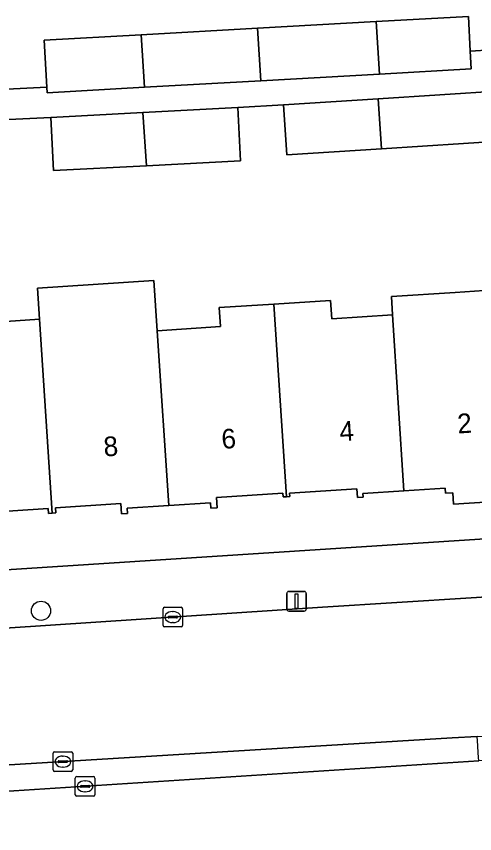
# Model space of a CAD drawing. Extents: x 159680 to 160786, y 387323 to 388340.
# Drawn here: x 160301.46 to 160324.84, y 387825.78 to 387867.49 of the extents above; entities that cross this region are included whole.
import ezdxf

# ---------------------------------------------------------------- set-up
doc = ezdxf.new("R2010")
doc.units = 0
for name, color, linetype in [('IMGEO_Boom', 7, 'Continuous'), ('IMGEO_Erf', 7, 'Continuous'), ('IMGEO_Groenvoorziening', 7, 'Continuous'), ('IMGEO_Kolk', 7, 'Continuous'), ('IMGEO_Lichtmast', 7, 'Continuous'), ('IMGEO_Pand', 7, 'Continuous'), ('IMGEO_Pand_nummerreeks', 7, 'Continuous'), ('IMGEO_Rijbaan_lokaal_open', 7, 'Continuous'), ('IMGEO_Voetpad_open', 7, 'Continuous')]:
    doc.layers.add(name, color=color, linetype=linetype)

msp = doc.modelspace()

# ---------------------------------------------------------------- linework, layer by layer
at = {"layer": 'IMGEO_Boom'}
msp.add_circle((160302.715, 387837.153), 0.489, dxfattribs=at)
at = {"layer": 'IMGEO_Erf'}
for points in [[(160265.856, 387861.784), (160267.105, 387861.853), (160266.98, 387864.113), (160271.805, 387864.38), (160276.612, 387864.645), (160276.744, 387862.258), (160279.097, 387862.357), (160278.994, 387864.793), (160283.824, 387864.996), (160288.657, 387865.199), (160288.753, 387862.935), (160291.071, 387863.056), (160290.992, 387864.564), (160295.809, 387864.816), (160300.561, 387865.064), (160300.629, 387863.756), (160303.01, 387863.88), (160302.875, 387866.275), (160307.818, 387866.553), (160313.752, 387866.888), (160319.806, 387867.229), (160324.515, 387867.494), (160324.615, 387865.711), (160325.685, 387865.784)], [(160326.357, 387861.132), (160320.083, 387860.728), (160315.255, 387860.418), (160315.091, 387862.972), (160312.752, 387862.837), (160312.895, 387860.124), (160308.09, 387859.872), (160303.357, 387859.623), (160303.215, 387862.337), (160300.71, 387862.206)], [(160299.919, 387851.856), (160302.634, 387852.032), (160302.529, 387853.626), (160308.476, 387854.012), (160308.644, 387851.448), (160311.862, 387851.656), (160311.799, 387852.626), (160314.586, 387852.807), (160317.485, 387852.995), (160317.546, 387852.057), (160320.641, 387852.258), (160320.587, 387853.191), (160323.839, 387853.402), (160326.803, 387853.594)], [(160327.495, 387842.84), (160323.758, 387842.598), (160323.721, 387843.177), (160323.342, 387843.153), (160323.325, 387843.416), (160321.232, 387843.28), (160319.139, 387843.144), (160319.152, 387842.949), (160318.854, 387842.929), (160318.825, 387843.371), (160315.394, 387843.149), (160315.404, 387842.987), (160315.232, 387842.975), (160315.06, 387842.964), (160315.047, 387843.153), (160311.66, 387842.934), (160311.694, 387842.413), (160311.375, 387842.393), (160311.357, 387842.67), (160309.23, 387842.532), (160307.103, 387842.394), (160307.121, 387842.123), (160306.825, 387842.104), (160306.791, 387842.625), (160303.456, 387842.409), (160303.474, 387842.145), (160303.285, 387842.133), (160303.093, 387842.12), (160303.077, 387842.365), (160299.719, 387842.147)], [(160269.39, 387837.193), (160325.62, 387840.839)]]:
    msp.add_lwpolyline(points, dxfattribs=at)
at = {"layer": 'IMGEO_Groenvoorziening'}
msp.add_lwpolyline([(160325.045, 387829.487), (160325.017, 387829.891), (160325, 387830.281), (160324.971, 387830.743), (160323.684, 387830.662), (160284.342, 387828.267), (160267.961, 387827.204), (160267.991, 387826.736), (160268.007, 387826.316), (160268.037, 387825.843), (160294.459, 387827.513)], close=True, dxfattribs=at)
at = {"layer": 'IMGEO_Kolk'}
for p, q in [((160308.937, 387836.404), (160308.937, 387837.256)), ((160309.012, 387837.33), (160309.864, 387837.33)), ((160309.938, 387837.256), (160309.938, 387836.404)), ((160309.196, 387836.824), (160309.196, 387836.836)), ((160309.239, 387836.873), (160309.637, 387836.873)), ((160309.425, 387837.11), (160309.45, 387837.11)), ((160309.68, 387836.836), (160309.68, 387836.824)), ((160309.634, 387836.787), (160309.236, 387836.787)), ((160309.448, 387836.55), (160309.423, 387836.55)), ((160309.864, 387836.33), (160309.012, 387836.33)), ((160303.329, 387829.027), (160303.329, 387829.879)), ((160303.404, 387829.953), (160304.256, 387829.953)), ((160303.817, 387829.733), (160303.842, 387829.733)), ((160304.33, 387829.879), (160304.33, 387829.027)), ((160303.588, 387829.447), (160303.588, 387829.459)), ((160304.026, 387829.41), (160303.628, 387829.41)), ((160303.631, 387829.496), (160304.029, 387829.496)), ((160304.072, 387829.459), (160304.072, 387829.447)), ((160304.256, 387828.953), (160303.404, 387828.953)), ((160303.84, 387829.173), (160303.815, 387829.173)), ((160304.462, 387827.764), (160304.462, 387828.616)), ((160304.537, 387828.69), (160305.389, 387828.69)), ((160304.95, 387828.47), (160304.975, 387828.47)), ((160305.463, 387828.616), (160305.463, 387827.764)), ((160304.721, 387828.184), (160304.721, 387828.196)), ((160305.159, 387828.147), (160304.761, 387828.147)), ((160304.764, 387828.233), (160305.162, 387828.233)), ((160305.205, 387828.196), (160305.205, 387828.184)), ((160305.389, 387827.69), (160304.537, 387827.69)), ((160304.973, 387827.91), (160304.948, 387827.91))]:
    msp.add_line(p, q, dxfattribs=at)
for points in [[(160308.937, 387836.404), (160308.937, 387837.256)], [(160309.012, 387837.33), (160309.864, 387837.33)], [(160309.938, 387837.256), (160309.938, 387836.404)], [(160309.864, 387836.33), (160309.012, 387836.33)], [(160303.329, 387829.027), (160303.329, 387829.879)], [(160303.404, 387829.953), (160304.256, 387829.953)], [(160304.33, 387829.879), (160304.33, 387829.027)], [(160304.256, 387828.953), (160303.404, 387828.953)], [(160304.462, 387827.764), (160304.462, 387828.616)], [(160304.537, 387828.69), (160305.389, 387828.69)], [(160305.463, 387828.616), (160305.463, 387827.764)], [(160305.389, 387827.69), (160304.537, 387827.69)]]:
    msp.add_lwpolyline(points, dxfattribs=at)
for centre, radius, start, end in [((160309.014, 387837.254), 0.0765, 91.552, 178.448), ((160309.014, 387837.254), 0.0765, 91.552, 178.448), ((160309.862, 387837.254), 0.0765, 1.552, 88.448), ((160309.862, 387837.254), 0.0765, 1.552, 88.448), ((160309.236, 387836.833), 0.0403, 85.8775, 175.7526), ((160309.233, 387836.823), 0.0366, 178.938, 274.7102), ((160309.637, 387836.83), 0.043, 264.8664, 352.4533), ((160309.641, 387836.835), 0.0386, 1.7309, 96.639), ((160309.014, 387836.406), 0.0765, 181.552, 268.448), ((160309.014, 387836.406), 0.0765, 181.552, 268.448), ((160309.862, 387836.406), 0.0765, 271.552, 358.448), ((160309.862, 387836.406), 0.0765, 271.552, 358.448), ((160303.406, 387829.877), 0.0765, 91.552, 178.448), ((160303.406, 387829.877), 0.0765, 91.552, 178.448), ((160304.254, 387829.877), 0.0765, 1.552, 88.448), ((160304.254, 387829.877), 0.0765, 1.552, 88.448), ((160303.628, 387829.456), 0.0403, 85.8775, 175.7526), ((160303.625, 387829.446), 0.0366, 178.938, 274.7102), ((160304.029, 387829.453), 0.043, 264.8664, 352.4533), ((160304.033, 387829.458), 0.0386, 1.7309, 96.639), ((160303.406, 387829.029), 0.0765, 181.552, 268.448), ((160303.406, 387829.029), 0.0765, 181.552, 268.448), ((160304.254, 387829.029), 0.0765, 271.552, 358.448), ((160304.254, 387829.029), 0.0765, 271.552, 358.448), ((160304.539, 387828.614), 0.0765, 91.552, 178.448), ((160304.539, 387828.614), 0.0765, 91.552, 178.448), ((160305.387, 387828.614), 0.0765, 1.552, 88.448), ((160305.387, 387828.614), 0.0765, 1.552, 88.448), ((160304.761, 387828.193), 0.0403, 85.8775, 175.7526), ((160304.758, 387828.183), 0.0366, 178.938, 274.7102), ((160305.162, 387828.19), 0.043, 264.8664, 352.4533), ((160305.166, 387828.195), 0.0386, 1.7309, 96.639), ((160304.539, 387827.766), 0.0765, 181.552, 268.448), ((160304.539, 387827.766), 0.0765, 181.552, 268.448), ((160305.387, 387827.766), 0.0765, 271.552, 358.448), ((160305.387, 387827.766), 0.0765, 271.552, 358.448)]:
    msp.add_arc(centre, radius, start, end, dxfattribs=at)
for centre, major_axis, ratio, start_param, end_param in [((160309.424, 387836.83), (-0.387, 0.002), 0.722429, 4.712389, 7.853982), ((160309.449, 387836.83), (-0.39, 0.002), 0.717154, 1.570796, 4.712389), ((160303.816, 387829.453), (-0.387, 0.002), 0.722429, 4.712389, 7.853982), ((160303.841, 387829.453), (-0.39, 0.002), 0.717154, 1.570796, 4.712389), ((160304.949, 387828.19), (-0.387, 0.002), 0.722429, 4.712389, 7.853982), ((160304.974, 387828.19), (-0.39, 0.002), 0.717154, 1.570796, 4.712389)]:
    msp.add_ellipse(centre, major_axis=major_axis, ratio=ratio, start_param=start_param, end_param=end_param, dxfattribs=at)
at = {"layer": 'IMGEO_Lichtmast'}
for p, q in [((160315.353, 387838.137), (160316.143, 387838.137)), ((160316.143, 387838.137), (160315.353, 387838.137)), ((160315.253, 387837.237), (160315.253, 387838.037)), ((160315.253, 387838.037), (160315.253, 387837.237)), ((160316.243, 387838.037), (160316.243, 387837.237)), ((160316.243, 387837.237), (160316.243, 387838.037)), ((160316.143, 387837.137), (160315.353, 387837.137)), ((160315.353, 387837.137), (160316.143, 387837.137))]:
    msp.add_line(p, q, dxfattribs=at)
msp.add_lwpolyline([(160315.673, 387838.012), (160315.823, 387838.012), (160315.823, 387837.262), (160315.673, 387837.262), (160315.673, 387838.012)], dxfattribs=at)
for centre, start, end in [((160315.353, 387838.037), 90, 180), ((160315.353, 387838.037), 90, 180), ((160316.143, 387838.037), 0, 90), ((160316.143, 387838.037), 360, 90), ((160315.353, 387837.237), 180, 270), ((160315.353, 387837.237), 180, 270), ((160316.143, 387837.237), 270, 0), ((160316.143, 387837.237), 270, 0)]:
    msp.add_arc(centre, 0.1, start, end, dxfattribs=at)
at = {"layer": 'IMGEO_Pand'}
for points in [[(160324.515, 387867.494), (160319.806, 387867.229), (160319.98, 387864.549), (160324.666, 387864.813), (160324.615, 387865.711)], [(160313.926, 387864.208), (160313.752, 387866.888), (160307.818, 387866.553), (160307.992, 387863.874)], [(160319.98, 387864.549), (160319.806, 387867.229), (160313.752, 387866.888), (160313.926, 387864.208)], [(160307.818, 387866.553), (160302.875, 387866.275), (160303.01, 387863.88), (160303.026, 387863.594), (160307.992, 387863.874)], [(160326.206, 387863.687), (160319.915, 387863.282), (160320.083, 387860.728), (160326.357, 387861.132)], [(160320.083, 387860.728), (160319.915, 387863.282), (160315.091, 387862.972), (160315.255, 387860.418)], [(160307.912, 387862.583), (160308.09, 387859.872), (160312.895, 387860.124), (160312.752, 387862.837)], [(160308.09, 387859.872), (160307.912, 387862.583), (160303.215, 387862.337), (160303.357, 387859.623)], [(160308.644, 387851.448), (160308.476, 387854.012), (160302.529, 387853.626), (160302.634, 387852.032), (160303.285, 387842.133), (160303.474, 387842.145), (160303.456, 387842.409), (160306.791, 387842.625), (160306.825, 387842.104), (160307.121, 387842.123), (160307.103, 387842.394), (160309.23, 387842.532)], [(160323.325, 387843.416), (160323.342, 387843.153), (160323.721, 387843.177), (160323.758, 387842.598), (160327.495, 387842.84), (160327.448, 387843.639), (160327.125, 387848.629), (160326.803, 387853.594), (160323.839, 387853.402), (160320.587, 387853.191), (160320.641, 387852.258), (160321.232, 387843.28)], [(160314.586, 387852.807), (160311.799, 387852.626), (160311.862, 387851.656), (160308.644, 387851.448), (160309.23, 387842.532), (160311.357, 387842.67), (160311.375, 387842.393), (160311.694, 387842.413), (160311.66, 387842.934), (160315.047, 387843.153), (160315.06, 387842.964), (160315.232, 387842.975)], [(160320.641, 387852.258), (160317.546, 387852.057), (160317.485, 387852.995), (160314.586, 387852.807), (160315.232, 387842.975), (160315.404, 387842.987), (160315.394, 387843.149), (160318.825, 387843.371), (160318.854, 387842.929), (160319.152, 387842.949), (160319.139, 387843.144), (160321.232, 387843.28)], [(160302.634, 387852.032), (160299.919, 387851.856), (160299.981, 387850.908), (160296.722, 387850.696), (160297.305, 387841.823), (160299.437, 387841.962), (160299.459, 387841.62), (160299.751, 387841.639), (160299.719, 387842.147), (160303.077, 387842.365), (160303.093, 387842.12), (160303.285, 387842.133)]]:
    msp.add_lwpolyline(points, close=True, dxfattribs=at)
at = {"layer": 'IMGEO_Rijbaan_lokaal_open'}
for points in [[(160354.228, 387839.686), (160349.958, 387839.416), (160329.439, 387838.117), (160324.666, 387837.815), (160317.074, 387837.334), (160266.183, 387833.964), (160245.208, 387832.575), (160240.867, 387832.288), (160223.948, 387826.779), (160209.059, 387820.866), (160204.164, 387818.945), (160200.731, 387817.531), (160203.311, 387810.942), (160204.906, 387811.553), (160206.204, 387812.07), (160211.413, 387814.145), (160211.647, 387814.331), (160217.867, 387816.742), (160222.756, 387818.637), (160224.129, 387819.169), (160231.248, 387822.058)], [(160284.342, 387828.267), (160323.684, 387830.662), (160324.971, 387830.743), (160330.568, 387831.093), (160345.586, 387832.034), (160355.377, 387832.647)], [(160330.573, 387829.844), (160325.045, 387829.487), (160294.459, 387827.513), (160268.037, 387825.843), (160267.046, 387825.781)]]:
    msp.add_lwpolyline(points, dxfattribs=at)
at = {"layer": 'IMGEO_Voetpad_open'}
for points in [[(160325.685, 387865.784), (160324.615, 387865.711), (160324.666, 387864.813), (160319.98, 387864.549), (160313.926, 387864.208), (160307.992, 387863.874), (160303.026, 387863.594), (160303.01, 387863.88), (160300.629, 387863.756), (160300.668, 387863.011), (160300.71, 387862.206), (160303.215, 387862.337), (160307.912, 387862.583), (160312.752, 387862.837), (160315.091, 387862.972), (160319.915, 387863.282), (160326.206, 387863.687)], [(160325.62, 387840.839), (160269.39, 387837.193)], [(160240.867, 387832.288), (160245.208, 387832.575), (160245.135, 387833.673), (160266.11, 387835.062), (160266.183, 387833.964), (160317.074, 387837.334), (160324.666, 387837.815), (160329.439, 387838.117), (160329.41, 387838.616), (160349.929, 387839.915), (160349.958, 387839.416), (160354.228, 387839.686)]]:
    msp.add_lwpolyline(points, dxfattribs=at)

# ---------------------------------------------------------------- texts
at = {"layer": 'IMGEO_Pand_nummerreeks'}
for s, rotation, p in [('2', 3.7141, (160323.982, 387846.198)), ('4', 3.7141, (160317.966, 387845.807)), ('6', 3.7141, (160311.948, 387845.416)), ('8', 3.7128, (160305.934, 387845.026))]:
    msp.add_text(s, height=1, rotation=rotation, dxfattribs=at).set_placement(p)

doc.saveas('drawing.dxf')
